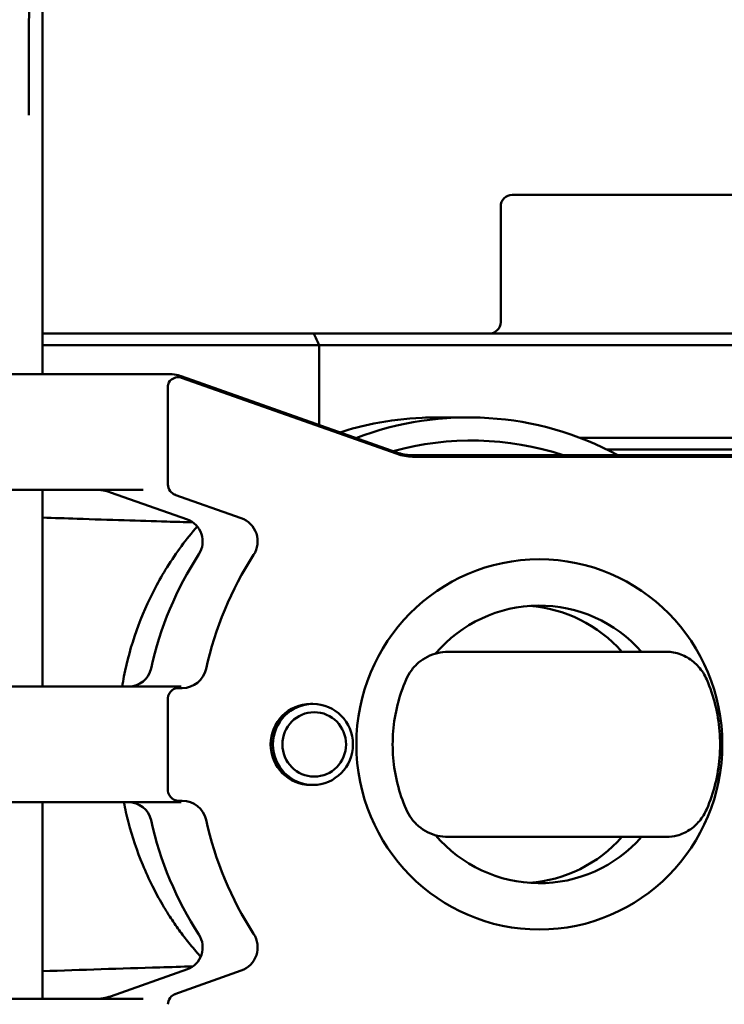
# Model space of a CAD drawing. Header units: millimetres. Extents: x 0 to 14369, y -869 to 2970.
# Tile 400 of 656: x 1737 to 1767, y 2375 to 2418. Entities that reach past the tile are written whole.
import ezdxf

# ---------------------------------------------------------------- set-up
doc = ezdxf.new("R2010")
doc.units = ezdxf.units.MM
doc.header["$LTSCALE"] = 10
doc.layers.add('Sichtbar (ISO)', color=7, linetype='Continuous', lineweight=50)

msp = doc.modelspace()

# ---------------------------------------------------------------- linework, layer by layer
at = {"layer": 'Sichtbar (ISO)'}
for p, q in [((1737.784, 2418.734), (1737.784, 2417.522)), ((1737.784, 2417.522), (1737.784, 2414.126)), ((1737.204, 2417.098), (1737.204, 2413.702)), ((1737.784, 2414.126), (1737.784, 2412.312)), ((1737.784, 2412.312), (1737.784, 2410.172)), ((1737.784, 2410.172), (1737.784, 2402.514)), ((1758.076, 2410.264), (1772.576, 2410.264)), ((1757.576, 2409.764), (1757.576, 2404.764)), ((1737.784, 2404.264), (1744.853, 2404.264)), ((1749.509, 2404.264), (1744.853, 2404.264)), ((1749.509, 2404.264), (1761.676, 2404.264)), ((1763.814, 2404.264), (1761.676, 2404.264)), ((1772.876, 2404.264), (1763.814, 2404.264)), ((1737.784, 2403.764), (1744.853, 2403.764)), ((1749.738, 2403.764), (1744.853, 2403.764)), ((1749.738, 2400.312), (1749.738, 2403.764)), ((1749.738, 2403.764), (1761.662, 2403.764)), ((1764.228, 2403.764), (1761.662, 2403.764)), ((1764.228, 2403.764), (1776.92, 2403.764)), ((1743.31, 2402.514), (1729.606, 2402.514)), ((1743.646, 2402.464), (1743.759, 2402.43)), ((1753.085, 2399.125), (1743.78, 2402.423)), ((1753.099, 2399.063), (1743.794, 2402.36)), ((1743.206, 2401.983), (1743.206, 2397.745)), ((1754.785, 2400.646), (1756.174, 2400.646)), ((1761.662, 2399.764), (1760.989, 2399.764)), ((1761.662, 2399.764), (1764.228, 2399.764)), ((1764.228, 2399.764), (1776.92, 2399.764)), ((1762.145, 2399.264), (1776.403, 2399.264)), ((1763.814, 2399.264), (1776.421, 2399.264)), ((1753.734, 2399.014), (1773.4, 2399.014)), ((1773.456, 2398.947), (1753.773, 2398.947)), ((1728.784, 2397.514), (1742.135, 2397.514)), ((1737.784, 2397.514), (1737.784, 2389.014)), ((1740.731, 2397.402), (1744.045, 2396.227)), ((1746.374, 2396.291), (1743.511, 2397.305)), ((1755.304, 2390.514), (1755.678, 2390.514)), ((1755.678, 2390.514), (1756.427, 2390.514)), ((1755.678, 2390.514), (1755.678, 2390.514)), ((1755.678, 2390.514), (1755.678, 2390.514)), ((1756.427, 2390.514), (1757.672, 2390.514)), ((1757.672, 2390.514), (1762.926, 2390.514)), ((1762.926, 2390.514), (1764.094, 2390.514)), ((1764.094, 2390.514), (1764.73, 2390.514)), ((1743.613, 2389.014), (1728.784, 2389.014)), ((1743.613, 2389.014), (1743.784, 2389.014)), ((1743.653, 2388.947), (1743.823, 2388.947)), ((1743.206, 2388.514), (1743.206, 2384.514)), ((1749.367, 2388.264), (1749.467, 2388.264)), ((1749.367, 2384.764), (1749.467, 2384.764)), ((1728.784, 2384.014), (1743.613, 2384.014)), ((1737.784, 2384.014), (1737.784, 2375.514)), ((1743.784, 2384.014), (1743.613, 2384.014)), ((1743.823, 2384.081), (1743.653, 2384.081)), ((1755.678, 2382.514), (1755.304, 2382.514)), ((1756.427, 2382.514), (1755.678, 2382.514)), ((1755.678, 2382.514), (1755.678, 2382.514)), ((1755.678, 2382.514), (1755.678, 2382.514)), ((1757.672, 2382.514), (1756.427, 2382.514)), ((1762.926, 2382.514), (1757.672, 2382.514)), ((1764.094, 2382.514), (1762.926, 2382.514)), ((1764.73, 2382.514), (1764.094, 2382.514)), ((1744.045, 2376.8), (1740.731, 2375.626)), ((1743.511, 2375.723), (1746.374, 2376.737)), ((1742.135, 2375.514), (1728.784, 2375.514))]:
    msp.add_line(p, q, dxfattribs=at)
for centre, start, end in [((1758.076, 2409.764), 90, 180), ((1757.076, 2404.764), 270, 0), ((1743.613, 2401.952), 70.4876, 73.106)]:
    msp.add_arc(centre, 0.5, start, end, dxfattribs=at)
for centre, major_axis, ratio, start_param, end_param in [((1753.01, 2394.239), (-8.243, 19.217), 0.040759, 5.213414, 5.24363), ((1743.887, 2401.868), (-0.659, 0.24), 0.711744, 5.505903, 6.200705), ((1743.653, 2401.952), (0, 0.433), 0.987688, 5.94651, 6.5577), ((1743.887, 2401.868), (-0.659, 0.24), 0.711744, 0.104769, 0.253045), ((1743.555, 2401.986), (0, 0.353), 0.987688, 1.101439, 1.366805), ((1756.174, 2386.731), (0, 13.915), 0.987688, 5.794015, 6.643934), ((1756.33, 2386.731), (0, 12.915), 0.987688, 5.969081, 6.552746), ((1753.773, 2401.014), (0, -2.067), 0.987688, 5.94651, 6.283185), ((1740.078, 2395.514), (0, 2), 0.987688, 5.94651, 6.283185), ((1743.887, 2397.631), (-0.659, 0.24), 0.711744, 0.253045, 0.799572), ((1743.653, 2397.714), (0, -0.433), 0.987688, 5.335321, 5.94651), ((1746.026, 2395.283), (0, 1.067), 0.987688, 4.132299, 5.94651), ((1743.718, 2395.283), (0, 1), 0.987688, 4.132299, 5.94651), ((1756.936, 2386.514), (0, -15), 0.987688, 4.132299, 4.491856), ((1759.243, 2386.514), (0, 14.933), 0.987688, 0.990706, 1.350263), ((1759.243, 2386.514), (0, 6), 0.987688, 5.442117, 7.141331), ((1758.395, 2386.514), (0, 6), 0.987688, 5.442117, 6.211553), ((1741.516, 2390.014), (0, -1), 0.987688, 0, 1.350263), ((1743.823, 2390.014), (0, -1.067), 0.987688, 0, 1.350263), ((1743.887, 2388.514), (-0.681, 0), 0.734173, 5.525026, 6.283185), ((1743.653, 2388.514), (0, 0.433), 0.987688, 0, 0.653508), ((1749.367, 2386.514), (0, -1.75), 0.987688, 3.141593, 6.283185), ((1743.887, 2384.514), (-0.681, 0), 0.734173, 0, 0.758159), ((1741.516, 2383.014), (0, 1), 0.987688, 4.932922, 6.307982), ((1743.653, 2384.514), (0, -0.433), 0.987688, 5.629678, 6.283185), ((1743.823, 2383.014), (0, 1.067), 0.987688, 4.932922, 6.283185), ((1756.936, 2386.514), (0, -15), 0.987688, 4.932922, 5.292479), ((1759.243, 2386.514), (0, 14.933), 0.987688, 1.79133, 2.150886), ((1759.243, 2386.514), (0, -6), 0.987688, 5.42504, 7.124254), ((1758.395, 2386.514), (0, -6), 0.987688, 0.071632, 0.841069), ((1743.718, 2377.744), (0, -1), 0.987688, 0.336675, 2.150886), ((1746.026, 2377.744), (0, -1.067), 0.987688, 0.336675, 2.150886), ((1740.078, 2377.514), (0, -2), 0.987688, 0, 0.336675), ((1743.887, 2375.397), (-0.659, -0.24), 0.711744, 5.483614, 6.03014), ((1743.653, 2375.314), (0, 0.433), 0.987688, 0.336675, 0.947865)]:
    msp.add_ellipse(centre, major_axis=major_axis, ratio=ratio, start_param=start_param, end_param=end_param, dxfattribs=at)
for centre, major_axis in [((1759.243, 2386.514), (0, -8)), ((1759.243, 2386.514), (0, -8)), ((1749.467, 2386.514), (0, -1.75)), ((1749.523, 2386.514), (0, -1.391))]:
    msp.add_ellipse(centre, major_axis=major_axis, ratio=0.987688, dxfattribs=at)
for points, knots in [([(1737.204, 2417.098), (1737.205, 2417.281), (1737.202, 2417.502), (1737.205, 2417.875), (1737.208, 2418.012), (1737.216, 2418.145), (1737.217, 2418.163), (1737.218, 2418.181)], [-0.2005957, -0.2005957, -0.2005957, -0.2005957, -0.0841401, -0.0841401, 0, 0, 0.0136739, 0.0136739, 0.0136739, 0.0136739]), ([(1750.632, 2399.995), (1751.112, 2400.149), (1751.601, 2400.277), (1752.783, 2400.516), (1753.48, 2400.601), (1754.381, 2400.641), (1754.583, 2400.646), (1754.785, 2400.646)], [-0.9816188, -0.9816188, -0.9816188, -0.9816188, -0.8287116, -0.8287116, -0.6165457, -0.6165457, -0.5554165, -0.5554165, -0.5554165, -0.5554165]), ([(1753.085, 2399.125), (1753.127, 2399.111), (1753.169, 2399.097), (1753.254, 2399.074), (1753.297, 2399.063), (1753.383, 2399.045), (1753.427, 2399.038), (1753.514, 2399.026), (1753.558, 2399.021), (1753.646, 2399.015), (1753.69, 2399.014), (1753.734, 2399.014)], [2.8049178, 2.8049178, 2.8049178, 2.8049178, 2.8722528, 2.8722528, 2.9395877, 2.9395877, 3.0069226, 3.0069226, 3.0742576, 3.0742576, 3.1415925, 3.1415925, 3.1415925, 3.1415925]), ([(1737.784, 2396.316), (1738.295, 2396.297), (1738.783, 2396.281), (1739.289, 2396.264), (1739.966, 2396.241), (1740.674, 2396.218), (1741.32, 2396.198), (1741.966, 2396.178), (1742.55, 2396.16), (1743.163, 2396.142), (1743.529, 2396.131), (1743.905, 2396.121), (1744.274, 2396.11)], [0.05119193, 0.05119193, 0.05119193, 0.05119193, 0.06818182, 0.06818182, 0.06818182, 0.09090909, 0.09090909, 0.09090909, 0.11363636, 0.11363636, 0.11363636, 0.12718457, 0.12718457, 0.12718457, 0.12718457]), ([(1741.228, 2389.014), (1741.252, 2389.16), (1741.279, 2389.306), (1741.571, 2390.793), (1742.029, 2392.086), (1742.824, 2393.593), (1742.994, 2393.888), (1743.561, 2394.795), (1743.995, 2395.381), (1744.472, 2395.929)], [-0.8645479, -0.8645479, -0.8645479, -0.8645479, -0.8200019, -0.8200019, -0.4099933, -0.4099933, -0.307596, -0.307596, -0.0880431, -0.0880431, -0.0880431, -0.0880431]), ([(1755.304, 2390.514), (1755.15, 2390.514), (1754.997, 2390.496), (1754.698, 2390.424), (1754.553, 2390.371), (1754.278, 2390.232), (1754.149, 2390.147), (1753.914, 2389.948), (1753.808, 2389.835), (1753.625, 2389.588), (1753.548, 2389.453), (1753.487, 2389.312)], [6.283185, 6.283185, 6.283185, 6.283185, 6.515041, 6.515041, 6.746897, 6.746897, 6.978753, 6.978753, 7.210609, 7.210609, 7.442465, 7.442465, 7.442465, 7.442465]), ([(1764.73, 2390.514), (1764.937, 2390.514), (1765.151, 2390.475), (1765.547, 2390.327), (1765.735, 2390.218), (1766.057, 2389.95), (1766.198, 2389.791), (1766.372, 2389.518), (1766.426, 2389.417), (1766.471, 2389.312)], [0, 0, 0, 0, 0.0704422, 0.0704422, 0.1376453, 0.1376453, 0.2011896, 0.2011896, 0.235515, 0.235515, 0.235515, 0.235515]), ([(1753.487, 2389.312), (1753.335, 2388.96), (1753.212, 2388.595), (1753.027, 2387.851), (1752.965, 2387.471), (1752.902, 2386.706), (1752.902, 2386.321), (1752.965, 2385.556), (1753.027, 2385.177), (1753.212, 2384.432), (1753.335, 2384.068), (1753.487, 2383.716)], [1.1592795, 1.1592795, 1.1592795, 1.1592795, 1.3238862, 1.3238862, 1.488493, 1.488493, 1.6530997, 1.6530997, 1.8177064, 1.8177064, 1.9823132, 1.9823132, 1.9823132, 1.9823132]), ([(1766.471, 2383.716), (1766.623, 2384.068), (1766.746, 2384.432), (1766.931, 2385.177), (1766.993, 2385.556), (1767.055, 2386.321), (1767.055, 2386.706), (1766.993, 2387.471), (1766.931, 2387.851), (1766.746, 2388.595), (1766.623, 2388.96), (1766.471, 2389.312)], [4.3008722, 4.3008722, 4.3008722, 4.3008722, 4.4654789, 4.4654789, 4.6300856, 4.6300856, 4.7946924, 4.7946924, 4.9592991, 4.9592991, 5.1239058, 5.1239058, 5.1239058, 5.1239058]), ([(1742.117, 2381.312), (1741.87, 2381.907), (1741.665, 2382.519), (1741.426, 2383.433), (1741.36, 2383.723), (1741.303, 2384.014)], [-1.650984, -1.650984, -1.650984, -1.650984, -1.4564782, -1.4564782, -1.3674224, -1.3674224, -1.3674224, -1.3674224]), ([(1755.304, 2382.514), (1755.15, 2382.514), (1754.997, 2382.532), (1754.698, 2382.603), (1754.553, 2382.657), (1754.278, 2382.796), (1754.149, 2382.881), (1753.914, 2383.08), (1753.808, 2383.193), (1753.625, 2383.44), (1753.548, 2383.574), (1753.487, 2383.716)], [3.141593, 3.141593, 3.141593, 3.141593, 3.373449, 3.373449, 3.605304, 3.605304, 3.83716, 3.83716, 4.069016, 4.069016, 4.300872, 4.300872, 4.300872, 4.300872]), ([(1766.471, 2383.716), (1766.391, 2383.53), (1766.283, 2383.355), (1766.03, 2383.052), (1765.882, 2382.92), (1765.56, 2382.709), (1765.382, 2382.628), (1765.046, 2382.535), (1764.886, 2382.514), (1764.73, 2382.514)], [0, 0, 0, 0, 0.060702, 0.060702, 0.1208069, 0.1208069, 0.1825547, 0.1825547, 0.2356241, 0.2356241, 0.2356241, 0.2356241]), ([(1744.051, 2378.01), (1743.909, 2378.189), (1743.771, 2378.373), (1743.499, 2378.755), (1743.365, 2378.954), (1743.145, 2379.3), (1743.055, 2379.447), (1742.817, 2379.854), (1742.674, 2380.118), (1742.388, 2380.689), (1742.247, 2380.998), (1742.117, 2381.312)], [-0.3864929, -0.3864929, -0.3864929, -0.3864929, -0.3169664, -0.3169664, -0.2445952, -0.2445952, -0.1928464, -0.1928464, -0.1022316, -0.1022316, -0.0000496, -0.0000496, -0.0000496, -0.0000496]), ([(1744.619, 2377.335), (1744.591, 2377.367), (1744.563, 2377.398), (1744.368, 2377.619), (1744.207, 2377.812), (1744.051, 2378.01)], [-0.08894817, -0.08894817, -0.08894817, -0.08894817, -0.07613906, -0.07613906, -0.00001885, -0.00001885, -0.00001885, -0.00001885]), ([(1744.278, 2376.92), (1743.802, 2376.907), (1741.636, 2376.843), (1739.472, 2376.774), (1737.784, 2376.714)], [0.7415494, 0.7415494, 0.7415494, 0.7415494, 0.7735657, 0.8874795, 0.8874795, 0.8874795, 0.8874795])]:
    msp.add_open_spline(points, degree=3, knots=knots, dxfattribs=at)
for points in [[(1743.31, 2402.514), (1743.423, 2402.514), (1743.537, 2402.497), (1743.646, 2402.464)], [(1755.16, 2399.014), (1755.233, 2399.014), (1755.305, 2399.014), (1755.378, 2399.014)]]:
    msp.add_open_spline(points, degree=3, dxfattribs=at)

doc.saveas('drawing.dxf')
